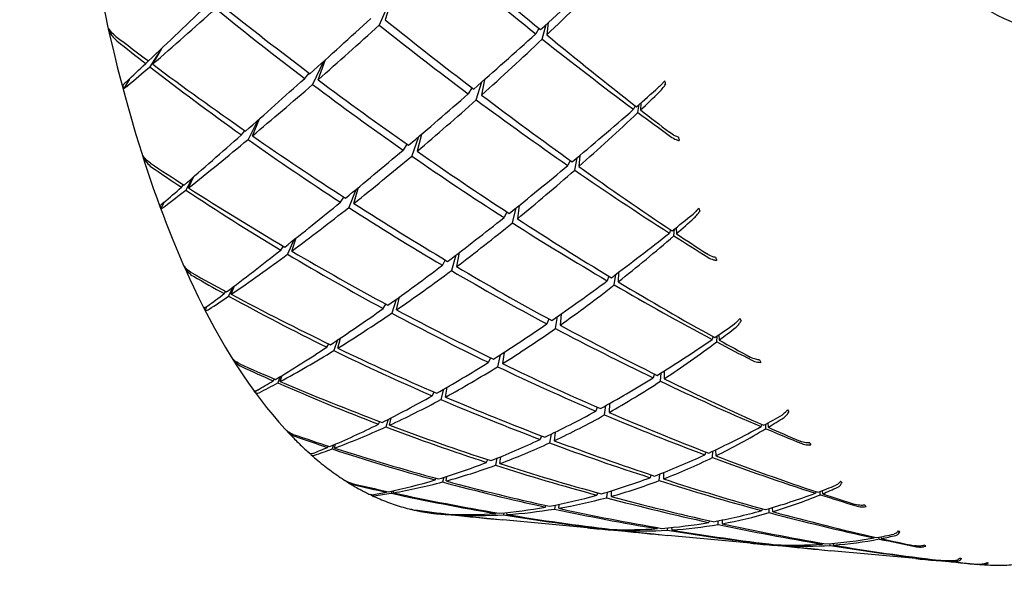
# Model space of a CAD drawing. Header units: inches. Extents: x 36 to 1719, y -84 to 1122.
# Tile 467 of 571: x 647.531 to 648.443, y 805.072 to 805.598. Entities that reach past the tile are written whole.
import ezdxf

# ---------------------------------------------------------------- set-up
doc = ezdxf.new("R2010")
doc.units = ezdxf.units.IN
doc.header["$LTSCALE"] = 48
doc.header["$MEASUREMENT"] = 0
doc.layers.add('Dimension (ANSI)', color=7, linetype='Continuous', lineweight=25)
doc.layers.add('Visible (ANSI)', color=7, linetype='Continuous', lineweight=30)
doc.styles.add('Note Text (ANSI)', font='tahoma.ttf')
doc.dimstyles.new('Architectural (ANSI)', dxfattribs={"dimscale": 48, "dimtxt": 0.125, "dimasz": 0.098425, "dimexe": 0.125, "dimexo": 0.0625, "dimgap": 0.031496, "dimtad": 0, "dimtih": 1, "dimtoh": 1, "dimdec": 4, "dimrnd": 1e-08, "dimzin": 3, "dimdsep": 46, "dimlunit": 4, "dimtxsty": 'Note Text (ANSI)', "dimcen": 0.09, "dimdle": 0.393701, "dimclrd": 256, "dimclre": 256, "dimclrt": 256, "dimadec": 0, "dimazin": 3, "dimtfac": 0.96, "dimtofl": 0, "dimtmove": 0, "dimatfit": 3, "dimfxl": 1, "dimfrac": 2, "dimtolj": 1, "dimtzin": 12, "dimlwd": -1, "dimlwe": -1, "dimarcsym": 0})

# ---------------------------------------------------------------- blocks, each defined once
blk = doc.blocks.new('*D22')
at = {"layer": 'Defpoints', "color": 0, "transparency": 16777216}
for p in [(702.01418, 1001.0529), (609.7408, 760.4914), (738.91768, 760.4914)]:
    blk.add_point(p, dxfattribs=at)
at = {"layer": 'Dimension (ANSI)', "transparency": 16777216}
for p, q in [((699.01418, 1001.0529), (603.7408, 1001.0529)), ((609.7408, 996.32849), (609.7408, 900.57174)), ((609.7408, 765.21581), (609.7408, 889.97256)), ((735.91768, 760.4914), (603.7408, 760.4914))]:
    blk.add_line(p, q, dxfattribs=at)
for points in [[(608.9534, 996.32849), (610.5282, 996.32849), (609.7408, 1001.0529)], [(608.9534, 765.21581), (610.5282, 765.21581), (609.7408, 760.4914)]]:
    blk.add_solid(points, dxfattribs=at)
at = {"layer": 'Dimension (ANSI)', "transparency": 16777216, "insert": (589.78244, 899.05992), "char_height": 6, "attachment_point": 1, "style": 'Note Text (ANSI)'}
blk.add_mtext('\\A1;20\'-0 9/16"', dxfattribs=at)

msp = doc.modelspace()

# ---------------------------------------------------------------- linework, layer by layer
at = {"layer": 'Visible (ANSI)'}
for p, q in [((647.87357, 805.6148), (647.86412, 805.59301)), ((647.87557, 805.61663), (647.86953, 805.59795)), ((648.01523, 805.58001), (648.01872, 805.59347)), ((648.02079, 805.59534), (648.01932, 805.58389)), ((647.61497, 805.58765), (647.6144, 805.58642)), ((648.01208, 805.58986), (648.00916, 805.58484)), ((647.66228, 805.57118), (647.65144, 805.55436)), ((647.65413, 805.55671), (647.66249, 805.57137)), ((647.64764, 805.55732), (647.6501, 805.55972)), ((647.81241, 805.55919), (647.80234, 805.53794)), ((647.80736, 805.54233), (647.81437, 805.56096)), ((647.79499, 805.54349), (647.79911, 805.54851)), ((647.6325, 805.54298), (647.62724, 805.53419)), ((647.95405, 805.5237), (647.95915, 805.5403)), ((647.96171, 805.54256), (647.95895, 805.52811)), ((647.95005, 805.53487), (647.94658, 805.52927)), ((648.10123, 805.51824), (648.09981, 805.51489)), ((648.1038, 805.51192), (648.10489, 805.51933)), ((648.10641, 805.52066), (648.1063, 805.51428)), ((647.75157, 805.50469), (647.74248, 805.4869)), ((647.74654, 805.49028), (647.75326, 805.50619)), ((647.73637, 805.49124), (647.73961, 805.4951)), ((647.90314, 805.49165), (647.89927, 805.47595)), ((647.88972, 805.48264), (647.88616, 805.47718)), ((647.90035, 805.48927), (647.89416, 805.47163)), ((648.04986, 805.47205), (648.04906, 805.4619)), ((647.64654, 805.46997), (647.64615, 805.46896)), ((648.04111, 805.46758), (648.0389, 805.46285)), ((648.04521, 805.4585), (648.04746, 805.47003)), ((647.68082, 805.44264), (647.68278, 805.44494)), ((647.69102, 805.45149), (647.68477, 805.44002)), ((647.68731, 805.44204), (647.69216, 805.45248)), ((647.84226, 805.44041), (647.8358, 805.42389)), ((647.84055, 805.42766), (647.84498, 805.44266)), ((647.66453, 805.42858), (647.66187, 805.42321)), ((647.82817, 805.42882), (647.83139, 805.43354)), ((647.99379, 805.42583), (647.99213, 805.41343)), ((647.98239, 805.41978), (647.97976, 805.4146)), ((647.9875, 805.40965), (647.99083, 805.42345)), ((648.13402, 805.40326), (648.13299, 805.40022)), ((648.13713, 805.39758), (648.13775, 805.404)), ((648.13937, 805.4053), (648.13948, 805.39961)), ((647.78489, 805.39389), (647.77918, 805.38059)), ((647.78302, 805.38343), (647.78721, 805.39574)), ((647.77285, 805.38438), (647.77536, 805.38793)), ((647.93815, 805.3821), (647.93575, 805.36909)), ((647.92533, 805.37527), (647.92264, 805.37032)), ((647.93493, 805.37964), (647.93092, 805.36546)), ((647.68469, 805.36791), (647.68445, 805.36718)), ((648.0819, 805.35218), (648.08327, 805.36187)), ((648.08585, 805.3638), (648.08554, 805.35504)), ((648.07698, 805.3602), (648.07538, 805.35599)), ((647.72045, 805.34405), (647.72195, 805.34611)), ((647.72834, 805.35), (647.72453, 805.3418)), ((647.72694, 805.34345), (647.72989, 805.35118)), ((647.8798, 805.33879), (647.87567, 805.32599)), ((647.88017, 805.32907), (647.88292, 805.34103)), ((647.70412, 805.33193), (647.70279, 805.3287)), ((647.8678, 805.33023), (647.8702, 805.33441)), ((648.02129, 805.32053), (648.01938, 805.31601)), ((648.02738, 805.31176), (648.02943, 805.32295)), ((648.03263, 805.32518), (648.03176, 805.31485)), ((647.82553, 805.30116), (647.82197, 805.29129)), ((647.82561, 805.29353), (647.82818, 805.30293)), ((648.17331, 805.30423), (648.17261, 805.30163)), ((648.17689, 805.29936), (648.17715, 805.30474)), ((648.17884, 805.30591), (648.17911, 805.30102)), ((647.81545, 805.29448), (647.8173, 805.29753)), ((647.97971, 805.28962), (647.97835, 805.2792)), ((647.72876, 805.28323), (647.72865, 805.28281)), ((647.96716, 805.28463), (647.96524, 805.28043)), ((647.97625, 805.2874), (647.97376, 805.27633)), ((648.12469, 805.26289), (648.12541, 805.27071)), ((648.12809, 805.27239), (648.12814, 805.26514)), ((647.76583, 805.26323), (647.76692, 805.26494)), ((647.77233, 805.26716), (647.77003, 805.26138)), ((647.77233, 805.26262), (647.77408, 805.26823)), ((648.11907, 805.26962), (648.11798, 805.2661)), ((647.74987, 805.25394), (647.74929, 805.25226)), ((647.91318, 805.24941), (647.91487, 805.25284)), ((647.92379, 805.25545), (647.92128, 805.24593)), ((647.92556, 805.24825), (647.92714, 805.2574)), ((648.06605, 805.23885), (648.06477, 805.23518)), ((648.07298, 805.23169), (648.07412, 805.24034)), ((648.07746, 805.24221), (648.07714, 805.23402)), ((647.86343, 805.22308), (647.86469, 805.22548)), ((647.87221, 805.22747), (647.87012, 805.22054)), ((647.8736, 805.22213), (647.87505, 805.22891)), ((647.778, 805.21737), (647.77799, 805.2173)), ((648.21843, 805.22288), (648.218, 805.22081)), ((648.22239, 805.21894), (648.22241, 805.22322)), ((648.22414, 805.22417), (648.22449, 805.2202)), ((648.01448, 805.21229), (648.01322, 805.20903)), ((648.02335, 805.21385), (648.02196, 805.20576)), ((648.02697, 805.21562), (648.02633, 805.2078)), ((647.81621, 805.20156), (647.81691, 805.20282)), ((647.82178, 805.20391), (647.82051, 805.20014)), ((647.8227, 805.20095), (647.82365, 805.20471)), ((648.17285, 805.19214), (648.17311, 805.19802)), ((648.17586, 805.19933), (648.17612, 805.19374)), ((647.80071, 805.19562), (647.80059, 805.1952)), ((647.96356, 805.18774), (647.96462, 805.19025)), ((647.9732, 805.19155), (647.97184, 805.18507)), ((647.97593, 805.18658), (647.97671, 805.19298)), ((648.16663, 805.19739), (648.16596, 805.1947)), ((647.91598, 805.1714), (647.91672, 805.17301)), ((647.92387, 805.17381), (647.92281, 805.16955)), ((647.92615, 805.17045), (647.92684, 805.17475)), ((648.11591, 805.17616), (648.11514, 805.17351)), ((648.12354, 805.17083), (648.12405, 805.1769)), ((648.12749, 805.17825), (648.12752, 805.17235)), ((647.8772, 805.15949), (647.87761, 805.16153)), ((648.07906, 805.16125), (648.07888, 805.15612)), ((648.2745, 805.16144), (648.27487, 805.15853)), ((647.87071, 805.1601), (647.87107, 805.16083)), ((647.87565, 805.16111), (647.87509, 805.15913)), ((648.06648, 805.15951), (648.06577, 805.15735)), ((648.07532, 805.16011), (648.07469, 805.15496)), ((648.2686, 805.16061), (648.26838, 805.15914)), ((648.27286, 805.1577), (648.27274, 805.16077)), ((648.01806, 805.14627), (648.01858, 805.14772)), ((648.02705, 805.148), (648.02649, 805.14444)), ((648.03043, 805.14511), (648.0307, 805.14874)), ((648.21885, 805.14478), (648.21851, 805.14302)), ((648.22553, 805.14114), (648.22553, 805.14499)), ((648.22835, 805.14581), (648.22867, 805.14206)), ((647.97029, 805.13516), (647.91839, 805.14003)), ((647.9284, 805.13955), (647.92846, 805.13968)), ((647.93292, 805.13939), (647.93284, 805.13904)), ((647.93489, 805.13894), (647.93495, 805.13933)), ((647.9722, 805.14033), (647.97248, 805.14104)), ((648.05724, 805.12701), (647.97847, 805.1344)), ((647.97949, 805.14094), (647.97914, 805.13918)), ((647.98236, 805.13938), (647.98257, 805.14124)), ((648.18185, 805.13432), (648.18202, 805.13089)), ((648.11872, 805.12124), (648.06888, 805.12591)), ((648.07575, 805.12572), (648.07584, 805.12601)), ((648.08436, 805.12543), (648.08429, 805.12476)), ((648.08812, 805.12456), (648.08814, 805.12535)), ((648.12225, 805.12722), (648.12199, 805.12627)), ((648.1312, 805.12699), (648.13104, 805.12479)), ((648.13507, 805.12735), (648.1351, 805.12504)), ((648.17, 805.13356), (648.16964, 805.13205)), ((648.17819, 805.13021), (648.17831, 805.13363)), ((648.20816, 805.11284), (648.13158, 805.12003)), ((648.32296, 805.1185), (648.32288, 805.11767)), ((648.32744, 805.11668), (648.32729, 805.11845)), ((648.32908, 805.11878), (648.32937, 805.11706)), ((648.27086, 805.10696), (648.22102, 805.11164)), ((648.22739, 805.11179), (648.22734, 805.1115)), ((648.23599, 805.11052), (648.23599, 805.11118)), ((648.23964, 805.1111), (648.23971, 805.11034)), ((648.27484, 805.1127), (648.27473, 805.11194)), ((648.28186, 805.11077), (648.28178, 805.11246)), ((648.28467, 805.1127), (648.28489, 805.11099)), ((648.36127, 805.09848), (648.2825, 805.10587)), ((648.42134, 805.09284), (648.36945, 805.09771)), ((648.38058, 805.09727), (648.38057, 805.09712)), ((648.3852, 805.0966), (648.38515, 805.09693)), ((648.38699, 805.09687), (648.38706, 805.09651))]:
    msp.add_line(p, q, dxfattribs=at)
for centre, major_axis, ratio, start_param, end_param in [((648.54739, 806.33651), (-0.07006, -0.74672), 0.364593, 3.141593, 6.283185), ((648.12094, 806.37652), (-1.24604, 1.26762), 0.367863, 1.78699, 1.848018), ((648.45234, 806.34542), (-1.32256, 1.16255), 0.492862, 1.606975, 1.667077), ((648.45234, 806.34542), (-1.05472, -1.14907), 0.144344, 0.991201, 1.05223), ((648.12094, 806.37652), (0.85982, 1.15274), 0.311868, 4.207107, 4.269702), ((648.45234, 806.34542), (-1.1892, -1.14388), 0.008413, 0.822352, 0.884947), ((648.12094, 806.37652), (1.03537, 1.14926), 0.162513, 4.074192, 4.135221), ((648.45234, 806.34542), (-1.39525, 1.01053), 0.601211, 1.47378, 1.534808), ((648.12094, 806.37652), (-1.31399, 1.17732), 0.478855, 1.689533, 1.749635), ((648.45234, 806.34542), (-1.12561, -1.14756), 0.074911, 0.87837, 0.938472), ((648.12094, 806.37652), (0.95337, 1.1501), 0.23583, 4.113326, 4.173121), ((648.45234, 806.34542), (-1.35725, 1.09544), 0.547529, 1.579299, 1.639094), ((648.12094, 806.37652), (-1.28044, 1.22776), 0.423564, 1.773648, 1.83375), ((647.92399, 805.91005), (0.00583, 0.74804), 0.456072, 2.017172, 2.02177), ((648.12094, 806.37652), (-1.3482, 1.11401), 0.533681, 1.639269, 1.660902), ((648.45234, 806.34542), (-1.05472, -1.14907), 0.144344, 0.926678, 0.98678), ((648.12094, 806.37652), (-1.24604, 1.26762), 0.367863, 1.852439, 1.915034), ((648.45234, 806.34542), (-1.43924, 0.90106), 0.652797, 1.394631, 1.414782), ((648.12094, 806.37652), (0.85982, 1.15274), 0.311868, 4.141657, 4.202685), ((648.45234, 806.34542), (-1.32256, 1.16255), 0.492862, 1.671498, 1.732526), ((648.45234, 806.34542), (-1.1892, -1.14388), 0.008413, 0.799346, 0.819497), ((648.12094, 806.37652), (1.03537, 1.14926), 0.162513, 4.049704, 4.071337), ((648.45234, 806.34542), (-1.43924, 0.90106), 0.652797, 1.417637, 1.480232), ((648.12094, 806.37652), (-1.3482, 1.11401), 0.533681, 1.663757, 1.724785), ((648.45234, 806.34542), (-1.36176, 0.98628), 0.601211, 1.537069, 1.537288), ((647.88021, 806.08986), (-0.0231, -0.86702), 0.360503, 5.413029, 5.417626), ((648.45234, 806.34542), (-1.12561, -1.14756), 0.074911, 0.811994, 0.873022), ((648.12094, 806.37652), (0.95337, 1.1501), 0.23583, 4.047876, 4.107978), ((648.45234, 806.34542), (-1.39525, 1.01053), 0.601211, 1.540156, 1.600258), ((648.12094, 806.37652), (-1.31399, 1.17732), 0.478855, 1.754983, 1.814778), ((648.45234, 806.34542), (-0.97522, -1.14982), 0.216882, 0.965498, 0.987131), ((648.31646, 805.87347), (0.0867, -0.75588), 0.322836, 5.13015, 5.134746), ((648.45234, 806.34542), (-1.05472, -1.14907), 0.144344, 0.861535, 0.92133), ((648.12094, 806.37652), (-1.28044, 1.22776), 0.423564, 1.839098, 1.900126), ((648.12094, 806.37652), (0.75042, 1.16), 0.389195, 4.154062, 4.174213), ((648.12094, 806.37652), (0.85982, 1.15274), 0.311868, 4.076207, 4.136309), ((648.45234, 806.34542), (-1.35725, 1.09544), 0.547529, 1.644442, 1.704544), ((648.45234, 806.34542), (-0.97522, -1.14982), 0.216882, 0.901615, 0.962643), ((648.12094, 806.37652), (0.75042, 1.16), 0.389195, 4.088612, 4.151207), ((648.45234, 806.34542), (-1.32256, 1.16255), 0.492862, 1.735381, 1.757014), ((648.12094, 806.37652), (-1.24604, 1.26762), 0.367863, 1.917889, 1.93804), ((648.45234, 806.34542), (-1.12561, -1.14756), 0.074911, 0.744977, 0.807572), ((648.12094, 806.37652), (-1.3482, 1.11401), 0.533681, 1.729207, 1.789308), ((648.12094, 806.37652), (0.95337, 1.1501), 0.23583, 3.982426, 4.043454), ((648.45234, 806.34542), (-1.43924, 0.90106), 0.652797, 1.484653, 1.545681), ((648.27248, 806.05283), (0.02972, -0.87163), 0.22443, 5.408291, 5.412889), ((647.94437, 805.86868), (0.02238, 0.7142), 0.487281, 2.175379, 2.179976), ((648.45234, 806.34542), (-1.05472, -1.14907), 0.144344, 0.795778, 0.85588), ((648.12094, 806.37652), (0.85982, 1.15274), 0.311868, 4.010757, 4.070553), ((648.45234, 806.34542), (-1.39525, 1.01053), 0.601211, 1.605913, 1.665708), ((648.12094, 806.37652), (-1.31399, 1.17732), 0.478855, 1.820432, 1.880534), ((648.12094, 806.37652), (-1.38512, 1.03415), 0.587686, 1.669028, 1.690661), ((648.45234, 806.34542), (-0.97522, -1.14982), 0.216882, 0.837091, 0.897193), ((648.45234, 806.34542), (-1.49146, 0.75645), 0.699993, 1.382592, 1.402743), ((648.12094, 806.37652), (0.75042, 1.16), 0.389195, 4.023162, 4.08419), ((648.45234, 806.34542), (-1.35725, 1.09544), 0.547529, 1.708966, 1.769994), ((648.12094, 806.37652), (-1.28044, 1.22776), 0.423564, 1.904548, 1.967142), ((648.45234, 806.34542), (-1.12561, -1.14756), 0.074911, 0.721971, 0.742122), ((648.12094, 806.37652), (0.95337, 1.1501), 0.23583, 3.957938, 3.979571), ((648.45234, 806.34542), (-1.49146, 0.75645), 0.699993, 1.405598, 1.468193), ((648.12094, 806.37652), (-1.38512, 1.03415), 0.587686, 1.693516, 1.754544), ((647.89048, 806.02593), (0.01233, 0.83743), 0.38007, 2.375188, 2.379785), ((648.45234, 806.34542), (-1.05472, -1.14907), 0.144344, 0.729402, 0.79043), ((648.12094, 806.37652), (-1.3482, 1.11401), 0.533681, 1.794656, 1.854452), ((648.12094, 806.37652), (0.85982, 1.15274), 0.311868, 3.945307, 4.005409), ((648.45234, 806.34542), (-1.43924, 0.90106), 0.652797, 1.551029, 1.611131), ((648.45234, 806.34542), (-0.88492, -1.15175), 0.292308, 0.866074, 0.887707), ((648.33639, 805.83127), (0.09052, -0.72209), 0.364477, 5.26631, 5.27091), ((648.45234, 806.34542), (-0.97522, -1.14982), 0.216882, 0.771948, 0.831743), ((648.12094, 806.37652), (0.75042, 1.16), 0.389195, 3.957712, 4.017814), ((648.45234, 806.34542), (-1.39525, 1.01053), 0.601211, 1.671056, 1.731158), ((648.12094, 806.37652), (-1.31399, 1.17732), 0.478855, 1.885882, 1.94691), ((648.12094, 806.37652), (0.61804, 1.17518), 0.464149, 4.011783, 4.031934), ((648.45234, 806.34542), (-0.88492, -1.15175), 0.292308, 0.802191, 0.863219), ((648.12094, 806.37652), (-1.28044, 1.22776), 0.423564, 1.969997, 1.990148), ((648.12094, 806.37652), (0.61804, 1.17518), 0.464149, 3.946333, 4.008928), ((648.45234, 806.34542), (-1.35725, 1.09544), 0.547529, 1.772849, 1.794482), ((648.45234, 806.34542), (-1.05472, -1.14907), 0.144344, 0.662386, 0.72498), ((648.12094, 806.37652), (0.85982, 1.15274), 0.311868, 3.879858, 3.940886), ((648.45234, 806.34542), (-1.49146, 0.75645), 0.699993, 1.472615, 1.533643), ((648.12094, 806.37652), (-1.38512, 1.03415), 0.587686, 1.758966, 1.819068), ((648.28292, 805.98972), (0.0531, -0.84396), 0.24556, 5.508339, 5.512934), ((647.96728, 805.83618), (0.05042, 0.68458), 0.513472, 2.358057, 2.362652), ((648.12094, 806.37652), (-1.42732, 0.93177), 0.639964, 1.684493, 1.706126), ((648.45234, 806.34542), (-0.97522, -1.14982), 0.216882, 0.706192, 0.766293), ((648.12094, 806.37652), (0.75042, 1.16), 0.389195, 3.892262, 3.952058), ((648.45234, 806.34542), (-1.43924, 0.90106), 0.652797, 1.616786, 1.676581), ((648.12094, 806.37652), (-1.3482, 1.11401), 0.533681, 1.860106, 1.920208), ((648.45234, 806.34542), (-1.55042, 0.56301), 0.738519, 1.33922, 1.359371), ((648.45234, 806.34542), (-0.88492, -1.15175), 0.292308, 0.737667, 0.797769), ((648.12094, 806.37652), (-1.31399, 1.17732), 0.478855, 1.951332, 2.013927), ((648.45234, 806.34542), (-1.05472, -1.14907), 0.144344, 0.63938, 0.659531), ((648.12094, 806.37652), (0.61804, 1.17518), 0.464149, 3.880883, 3.941911), ((648.45234, 806.34542), (-1.39525, 1.01053), 0.601211, 1.735579, 1.796608), ((648.12094, 806.37652), (0.85982, 1.15274), 0.311868, 3.855369, 3.877003), ((648.45234, 806.34542), (-1.55042, 0.56301), 0.738519, 1.362226, 1.424821), ((648.12094, 806.37652), (-1.42732, 0.93177), 0.639964, 1.708981, 1.770009), ((647.90431, 805.96845), (0.00674, 0.80431), 0.404163, 2.489271, 2.493867), ((648.45234, 806.34542), (-0.97522, -1.14982), 0.216882, 0.639815, 0.700844), ((648.12094, 806.37652), (0.75042, 1.16), 0.389195, 3.826812, 3.886914), ((648.45234, 806.34542), (-1.49146, 0.75645), 0.699993, 1.538991, 1.599093), ((648.12094, 806.37652), (-1.38512, 1.03415), 0.587686, 1.824416, 1.884211), ((648.35926, 805.79877), (0.0849, -0.6939), 0.409978, 5.420204, 5.424802), ((648.45234, 806.34542), (-0.88492, -1.15175), 0.292308, 0.672524, 0.732319), ((648.12094, 806.37652), (0.61804, 1.17518), 0.464149, 3.815433, 3.875535), ((648.45234, 806.34542), (-1.43924, 0.90106), 0.652797, 1.681929, 1.742031), ((648.12094, 806.37652), (-1.3482, 1.11401), 0.533681, 1.925556, 1.986584), ((648.45234, 806.34542), (-0.7801, -1.15753), 0.369537, 0.752259, 0.773892), ((648.12094, 806.37652), (0.4526, 1.20008), 0.528859, 3.835756, 3.855907), ((648.45234, 806.34542), (-0.7801, -1.15753), 0.369537, 0.688376, 0.749404), ((648.12094, 806.37652), (0.4526, 1.20008), 0.528859, 3.770306, 3.832901), ((648.45234, 806.34542), (-1.39525, 1.01053), 0.601211, 1.799463, 1.821096), ((648.12094, 806.37652), (-1.31399, 1.17732), 0.478855, 2.016782, 2.036933), ((648.45234, 806.34542), (-0.97522, -1.14982), 0.216882, 0.572799, 0.635394), ((648.12094, 806.37652), (0.75042, 1.16), 0.389195, 3.761363, 3.822391), ((648.45234, 806.34542), (-1.55042, 0.56301), 0.738519, 1.429242, 1.490271), ((648.12094, 806.37652), (-1.42732, 0.93177), 0.639964, 1.774431, 1.834533), ((647.99175, 805.81203), (0.08808, 0.66038), 0.527287, 2.562724, 2.567322), ((648.45234, 806.34542), (-0.88492, -1.15175), 0.292308, 0.606768, 0.66687), ((648.29654, 805.93138), (0.07273, -0.81095), 0.2726, 5.614851, 5.619448), ((648.12094, 806.37652), (-1.47735, 0.79734), 0.68859, 1.679088, 1.700721), ((648.45234, 806.34542), (-1.6045, 0.31409), 0.761821, 1.261728, 1.281879), ((648.12094, 806.37652), (0.61804, 1.17518), 0.464149, 3.749983, 3.809779), ((648.45234, 806.34542), (-1.49146, 0.75645), 0.699993, 1.604747, 1.664543), ((648.12094, 806.37652), (-1.38512, 1.03415), 0.587686, 1.889865, 1.949967), ((648.45234, 806.34542), (-0.97522, -1.14982), 0.216882, 0.549793, 0.569944), ((648.12094, 806.37652), (-1.47735, 0.79734), 0.68859, 1.703577, 1.764605), ((648.45234, 806.34542), (-0.7801, -1.15753), 0.369537, 0.623852, 0.683954), ((648.12094, 806.37652), (0.4526, 1.20008), 0.528859, 3.704856, 3.765885), ((648.45234, 806.34542), (-1.43924, 0.90106), 0.652797, 1.746453, 1.807481), ((648.12094, 806.37652), (-1.3482, 1.11401), 0.533681, 1.991006, 2.053601), ((647.92109, 805.91728), (0.00768, 0.7684), 0.432212, 2.616597, 2.621195), ((648.12094, 806.37652), (0.75042, 1.16), 0.389195, 3.736874, 3.758507), ((648.45234, 806.34542), (-1.6045, 0.31409), 0.761821, 1.284734, 1.347329), ((648.45234, 806.34542), (-0.88492, -1.15175), 0.292308, 0.540392, 0.60142), ((648.12094, 806.37652), (0.61804, 1.17518), 0.464149, 3.684533, 3.744635), ((648.45234, 806.34542), (-1.55042, 0.56301), 0.738519, 1.495619, 1.555721), ((648.12094, 806.37652), (-1.42732, 0.93177), 0.639964, 1.839881, 1.899676), ((648.45234, 806.34542), (-0.7801, -1.15753), 0.369537, 0.558709, 0.618504), ((648.3841, 805.77522), (0.06824, -0.67252), 0.454744, 5.594301, 5.598899), ((648.12094, 806.37652), (0.4526, 1.20008), 0.528859, 3.639407, 3.699508), ((648.45234, 806.34542), (-1.49146, 0.75645), 0.699993, 1.669891, 1.729992), ((648.12094, 806.37652), (-1.38512, 1.03415), 0.587686, 1.955315, 2.016343), ((648.45234, 806.34542), (-0.65444, -1.1704), 0.445635, 0.616942, 0.638575), ((648.12094, 806.37652), (0.2479, 1.22996), 0.569827, 3.621315, 3.641466), ((648.01843, 805.79854), (-0.13095, -0.64581), 0.521822, 5.923303, 5.92626), ((648.45234, 806.34542), (-0.88492, -1.15175), 0.292308, 0.473375, 0.53597), ((648.12094, 806.37652), (0.61804, 1.17518), 0.464149, 3.619084, 3.680112), ((648.45234, 806.34542), (-1.6045, 0.31409), 0.761821, 1.351751, 1.412779), ((648.12094, 806.37652), (-1.47735, 0.79734), 0.68859, 1.769026, 1.829128), ((648.45234, 806.34542), (-0.65444, -1.1704), 0.445635, 0.553059, 0.614087), ((648.12094, 806.37652), (0.2479, 1.22996), 0.569827, 3.555865, 3.61846), ((648.45234, 806.34542), (-1.43924, 0.90106), 0.652797, 1.810336, 1.831969), ((648.12094, 806.37652), (-1.3482, 1.11401), 0.533681, 2.056456, 2.076607), ((648.12094, 806.37652), (-1.53518, 0.61757), 0.729866, 1.644389, 1.666022), ((648.45234, 806.34542), (-1.63348, 0.03314), 0.763621, 1.166169, 1.18632), ((648.45234, 806.34542), (-0.7801, -1.15753), 0.369537, 0.492953, 0.553055), ((648.12094, 806.37652), (-1.42732, 0.93177), 0.639964, 1.905331, 1.965433), ((648.45234, 806.34542), (-0.88492, -1.15175), 0.292308, 0.450369, 0.47052), ((648.12094, 806.37652), (0.61804, 1.17518), 0.464149, 3.594595, 3.616228), ((648.45234, 806.34542), (-1.63348, 0.03314), 0.763621, 1.189175, 1.25177), ((648.12094, 806.37652), (-1.53518, 0.61757), 0.729866, 1.668877, 1.729905), ((648.12094, 806.37652), (0.4526, 1.20008), 0.528859, 3.573957, 3.633752), ((648.45234, 806.34542), (-1.55042, 0.56301), 0.738519, 1.561375, 1.62117), ((648.31342, 805.88033), (0.0872, -0.77611), 0.305985, 5.730658, 5.735256), ((647.94087, 805.87427), (0.01733, 0.73297), 0.46236, 2.764324, 2.766503), ((648.45234, 806.34542), (-0.65444, -1.1704), 0.445635, 0.488536, 0.548637), ((648.12094, 806.37652), (0.2479, 1.22996), 0.569827, 3.490415, 3.551444), ((648.45234, 806.34542), (-1.49146, 0.75645), 0.699993, 1.734414, 1.795442), ((648.12094, 806.37652), (-1.38512, 1.03415), 0.587686, 2.020765, 2.08336), ((648.45234, 806.34542), (-0.7801, -1.15753), 0.369537, 0.426577, 0.487605), ((648.12094, 806.37652), (0.4526, 1.20008), 0.528859, 3.508507, 3.568609), ((648.45234, 806.34542), (-1.6045, 0.31409), 0.761821, 1.418127, 1.478229), ((648.12094, 806.37652), (-1.47735, 0.79734), 0.68859, 1.834476, 1.894272), ((648.45234, 806.34542), (-0.7801, -1.15753), 0.369537, 0.35956, 0.422155), ((648.12094, 806.37652), (-1.53518, 0.61757), 0.729866, 1.734327, 1.794428), ((648.45234, 806.34542), (-0.65444, -1.1704), 0.445635, 0.423392, 0.483188), ((648.12094, 806.37652), (0.2479, 1.22996), 0.569827, 3.424965, 3.485067), ((648.45234, 806.34542), (-1.55042, 0.56301), 0.738519, 1.626518, 1.68662), ((648.12094, 806.37652), (-1.42732, 0.93177), 0.639964, 1.970781, 2.031809), ((648.41059, 805.76114), (0.03963, -0.66033), 0.492037, 5.789776, 5.794374), ((648.12094, 806.37652), (-1.59232, 0.38214), 0.757737, 1.575011, 1.596644), ((648.45234, 806.34542), (-1.63059, -0.22845), 0.743335, 1.084198, 1.104349), ((648.12094, 806.37652), (0.4526, 1.20008), 0.528859, 3.443057, 3.504085), ((648.45234, 806.34542), (-1.63348, 0.03314), 0.763621, 1.256192, 1.31722), ((648.45234, 806.34542), (-0.49841, -1.19291), 0.514016, 0.450401, 0.472034), ((648.12094, 806.37652), (0.02021, 1.25236), 0.573057, 3.385818, 3.405969), ((648.45234, 806.34542), (-0.7801, -1.15753), 0.369537, 0.336554, 0.356705), ((648.12094, 806.37652), (0.4526, 1.20008), 0.528859, 3.418569, 3.440202), ((648.45234, 806.34542), (-1.63059, -0.22845), 0.743335, 1.107204, 1.169799), ((648.12094, 806.37652), (-1.59232, 0.38214), 0.757737, 1.599499, 1.660527), ((648.45234, 806.34542), (-0.65444, -1.1704), 0.445635, 0.357636, 0.417738), ((648.12094, 806.37652), (0.2479, 1.22996), 0.569827, 3.359516, 3.419311), ((648.45234, 806.34542), (-1.6045, 0.31409), 0.761821, 1.483883, 1.543679), ((648.12094, 806.37652), (-1.47735, 0.79734), 0.68859, 1.899926, 1.960028), ((648.45234, 806.34542), (-0.49841, -1.19291), 0.514016, 0.386518, 0.447546), ((648.12094, 806.37652), (0.02021, 1.25236), 0.573057, 3.320368, 3.382963), ((648.45234, 806.34542), (-1.49146, 0.75645), 0.699993, 1.798297, 1.81993), ((648.12094, 806.37652), (-1.38512, 1.03415), 0.587686, 2.086215, 2.106366), ((648.12094, 806.37652), (-1.62932, 0.10493), 0.765373, 1.481258, 1.502892), ((648.45234, 806.34542), (-1.60993, -0.43806), 0.706703, 1.035378, 1.055529), ((648.45234, 806.34542), (-0.65444, -1.1704), 0.445635, 0.29126, 0.352288), ((648.12094, 806.37652), (0.2479, 1.22996), 0.569827, 3.294066, 3.354168), ((648.45234, 806.34542), (-1.63348, 0.03314), 0.763621, 1.322568, 1.38267), ((648.12094, 806.37652), (-1.53518, 0.61757), 0.729866, 1.799776, 1.859572), ((648.45234, 806.34542), (-0.49841, -1.19291), 0.514016, 0.321994, 0.382096), ((648.33324, 805.83796), (0.09505, -0.74219), 0.345534, 5.858535, 5.863132), ((648.45234, 806.34542), (-0.65444, -1.1704), 0.445635, 0.201237, 0.221388), ((648.12094, 806.37652), (0.2479, 1.22996), 0.569827, 3.204128, 3.225761), ((648.45234, 806.34542), (-0.65444, -1.1704), 0.445635, 0.224243, 0.286838), ((648.45234, 806.34542), (-1.60993, -0.43806), 0.706703, 1.058384, 1.084939), ((648.12094, 806.37652), (0.2479, 1.22996), 0.569827, 3.228616, 3.289644), ((648.12094, 806.37652), (-1.62932, 0.10493), 0.765373, 1.505747, 1.532596), ((648.45234, 806.34542), (-1.63059, -0.22845), 0.743335, 1.17422, 1.235249), ((648.12094, 806.37652), (-1.59232, 0.38214), 0.757737, 1.664949, 1.725051), ((648.12094, 806.37652), (0.02021, 1.25236), 0.573057, 3.254918, 3.315946), ((648.45234, 806.34542), (-1.55042, 0.56301), 0.738519, 1.691042, 1.75207), ((648.12094, 806.37652), (-1.42732, 0.93177), 0.639964, 2.03623, 2.098825), ((648.45234, 806.34542), (-0.49841, -1.19291), 0.514016, 0.158897, 0.185747), ((648.12094, 806.37652), (0.02021, 1.25236), 0.573057, 3.088862, 3.11867), ((648.45234, 806.34542), (-0.49841, -1.19291), 0.514016, 0.191094, 0.251196), ((648.45234, 806.34542), (-1.63059, -0.22845), 0.743335, 1.240596, 1.266085), ((648.12094, 806.37652), (0.02021, 1.25236), 0.573057, 3.124018, 3.183814), ((648.45234, 806.34542), (-0.49841, -1.19291), 0.514016, 0.256851, 0.316646), ((648.45234, 806.34542), (-1.63348, 0.03314), 0.763621, 1.388324, 1.44812), ((648.12094, 806.37652), (0.02021, 1.25236), 0.573057, 3.189468, 3.24957), ((648.12094, 806.37652), (-1.53518, 0.61757), 0.729866, 1.865226, 1.925328), ((648.45234, 806.34542), (-1.6045, 0.31409), 0.761821, 1.549027, 1.609128), ((648.12094, 806.37652), (-1.47735, 0.79734), 0.68859, 1.965376, 2.026404), ((648.12094, 806.37652), (-1.59232, 0.38214), 0.757737, 1.730399, 1.757249), ((648.45234, 806.34542), (-0.30341, -1.22253), 0.562536, 0.181372, 0.2424), ((648.12094, 806.37652), (-0.19179, 1.26237), 0.537203, 3.100752, 3.163347), ((648.45234, 806.34542), (-0.30341, -1.22253), 0.562536, 0.245255, 0.266888), ((648.45234, 806.34542), (-1.55042, 0.56301), 0.738519, 1.754925, 1.776558), ((648.12094, 806.37652), (-0.19179, 1.26237), 0.537203, 3.166202, 3.186353), ((648.12094, 806.37652), (-1.42732, 0.93177), 0.639964, 2.10168, 2.121831), ((648.43842, 805.75762), (0.00088, -0.65916), 0.513877, 6.001614, 6.006211), ((648.45234, 806.34542), (-0.30341, -1.22253), 0.562536, 0.084651, 0.111501), ((648.12094, 806.37652), (-0.19179, 1.26237), 0.537203, 2.999336, 3.029954), ((648.45234, 806.34542), (-0.30341, -1.22253), 0.562536, 0.116849, 0.17695), ((648.45234, 806.34542), (-1.63348, 0.03314), 0.763621, 1.453468, 1.47859), ((648.12094, 806.37652), (-0.19179, 1.26237), 0.537203, 3.035302, 3.09633), ((648.12094, 806.37652), (-1.53518, 0.61757), 0.729866, 1.930676, 1.957526), ((648.45234, 806.34542), (-1.6045, 0.31409), 0.761821, 1.61355, 1.674578), ((648.12094, 806.37652), (-1.47735, 0.79734), 0.68859, 2.030826, 2.093421), ((648.35559, 805.80338), (0.0946, -0.71023), 0.390376, 6.001182, 6.00578), ((648.45234, 806.34542), (-0.07827, -1.24795), 0.57621, 6.265366, 6.292216), ((648.12094, 806.37652), (-0.36513, 1.26849), 0.475174, 2.951378, 2.981305), ((648.46695, 805.76386), (-0.0416, -0.66785), 0.516023, 6.215351, 6.219948), ((648.45234, 806.34542), (-0.07827, -1.24795), 0.57621, 0.011885, 0.033518), ((648.45234, 806.34542), (-1.6045, 0.31409), 0.761821, 1.677433, 1.699066), ((648.12094, 806.37652), (-0.36513, 1.26849), 0.475174, 2.98416, 3.004311), ((648.12094, 806.37652), (-1.47735, 0.79734), 0.68859, 2.096276, 2.116427), ((648.38011, 805.7785), (0.08382, -0.68435), 0.437362, 6.162864, 6.167461)]:
    msp.add_ellipse(centre, major_axis=major_axis, ratio=ratio, start_param=start_param, end_param=end_param, dxfattribs=at)
for points, knots in [([(647.98826, 807.57055), (647.93717, 807.52959), (647.88754, 807.46819), (647.795, 807.31072), (647.75216, 807.21458), (647.67761, 806.9977), (647.64589, 806.87711), (647.59657, 806.6235), (647.57897, 806.49055), (647.55959, 806.22559), (647.5578, 806.09361), (647.57027, 805.84381), (647.58451, 805.72604), (647.62775, 805.51636), (647.65674, 805.42456), (647.7172, 805.29684), (647.74573, 805.25245), (647.77694, 805.21843)], [2.787961, 2.787961, 2.787961, 2.787961, 3.110317, 3.110317, 3.433142, 3.433142, 3.754618, 3.754618, 4.075547, 4.075547, 4.396367, 4.396367, 4.717424, 4.717424, 5.039259, 5.039259, 5.271858, 5.271858, 5.271858, 5.271858]), ([(647.62005, 805.58248), (647.61855, 805.58363), (647.61689, 805.58523), (647.61501, 805.58756), (647.61433, 805.58854), (647.61375, 805.58952)], [0, 0, 0, 0, 0.01468772, 0.01468772, 0.02281833, 0.02281833, 0.02281833, 0.02281833]), ([(647.6144, 805.58642), (647.61507, 805.58517), (647.61586, 805.58391), (647.61784, 805.58128), (647.61948, 805.57957), (647.621, 805.57835)], [0.16538083, 0.16538083, 0.16538083, 0.16538083, 0.17536928, 0.17536928, 0.19052615, 0.19052615, 0.19052615, 0.19052615]), ([(647.63016, 805.54077), (647.62917, 805.53983), (647.62817, 805.5389), (647.62708, 805.53788), (647.62669, 805.53752), (647.62639, 805.53725)], [0, 0, 0, 0, 0.01515687, 0.01515687, 0.02514531, 0.02514531, 0.02514531, 0.02514531]), ([(647.62724, 805.53419), (647.62756, 805.53427), (647.62796, 805.53445), (647.62911, 805.53513), (647.63018, 805.53593), (647.63119, 805.53681)], [0.15981607, 0.15981607, 0.15981607, 0.15981607, 0.16794668, 0.16794668, 0.1826344, 0.1826344, 0.1826344, 0.1826344]), ([(648.1286, 805.54122), (648.12789, 805.54035), (648.12716, 805.53951), (648.12536, 805.53752), (648.12403, 805.5362), (648.123, 805.53529)], [0.15981607, 0.15981607, 0.15981607, 0.15981607, 0.16794668, 0.16794668, 0.1826344, 0.1826344, 0.1826344, 0.1826344]), ([(648.12395, 805.53116), (648.12496, 805.53214), (648.12621, 805.53358), (648.12793, 805.53586), (648.1287, 805.53698), (648.12942, 805.5381)], [0, 0, 0, 0, 0.01515687, 0.01515687, 0.02514531, 0.02514531, 0.02514531, 0.02514531]), ([(648.1414, 805.48893), (648.14031, 805.48933), (648.13915, 805.48984), (648.13654, 805.4912), (648.13465, 805.4924), (648.13311, 805.49358)], [0.16538083, 0.16538083, 0.16538083, 0.16538083, 0.17536928, 0.17536928, 0.19052615, 0.19052615, 0.19052615, 0.19052615]), ([(648.13414, 805.48961), (648.13566, 805.4885), (648.13758, 805.48742), (648.14011, 805.4864), (648.14112, 805.48609), (648.14209, 805.48588)], [0, 0, 0, 0, 0.01468772, 0.01468772, 0.02281833, 0.02281833, 0.02281833, 0.02281833]), ([(647.65196, 805.46501), (647.6504, 805.46604), (647.64867, 805.46753), (647.64668, 805.46976), (647.64595, 805.47072), (647.64532, 805.47168)], [0, 0, 0, 0, 0.01468772, 0.01468772, 0.02281833, 0.02281833, 0.02281833, 0.02281833]), ([(647.64615, 805.46896), (647.64688, 805.46774), (647.64773, 805.46654), (647.64984, 805.46404), (647.65156, 805.46246), (647.65314, 805.46137)], [0.16538083, 0.16538083, 0.16538083, 0.16538083, 0.17536928, 0.17536928, 0.19052615, 0.19052615, 0.19052615, 0.19052615]), ([(647.66437, 805.42845), (647.66344, 805.42765), (647.66251, 805.42692), (647.66149, 805.42622), (647.66112, 805.426), (647.66085, 805.42589)], [0, 0, 0, 0, 0.01515687, 0.01515687, 0.02514531, 0.02514531, 0.02514531, 0.02514531]), ([(647.66187, 805.42321), (647.66218, 805.42318), (647.66256, 805.42324), (647.66365, 805.42364), (647.66466, 805.42426), (647.66562, 805.425)], [0.15981607, 0.15981607, 0.15981607, 0.15981607, 0.16794668, 0.16794668, 0.1826344, 0.1826344, 0.1826344, 0.1826344]), ([(648.16017, 805.42338), (648.15951, 805.42253), (648.15883, 805.42171), (648.15714, 805.41982), (648.15589, 805.41861), (648.15491, 805.41782)], [0.15981607, 0.15981607, 0.15981607, 0.15981607, 0.16794668, 0.16794668, 0.1826344, 0.1826344, 0.1826344, 0.1826344]), ([(648.15608, 805.41418), (648.15704, 805.41503), (648.1582, 805.41634), (648.1598, 805.41849), (648.1605, 805.41955), (648.16116, 805.42064)], [0, 0, 0, 0, 0.01515687, 0.01515687, 0.02514531, 0.02514531, 0.02514531, 0.02514531]), ([(648.17587, 805.37757), (648.17475, 805.37781), (648.17356, 805.37817), (648.17087, 805.37922), (648.16892, 805.38022), (648.16732, 805.38126)], [0.16522487, 0.16522487, 0.16522487, 0.16522487, 0.17521332, 0.17521332, 0.19037018, 0.19037018, 0.19037018, 0.19037018]), ([(648.16857, 805.37781), (648.17015, 805.37683), (648.17212, 805.37593), (648.17471, 805.37519), (648.17574, 805.37499), (648.17672, 805.3749)], [0, 0, 0, 0, 0.01468772, 0.01468772, 0.02281833, 0.02281833, 0.02281833, 0.02281833]), ([(647.69043, 805.36327), (647.68882, 805.36416), (647.68701, 805.36552), (647.68491, 805.36762), (647.68414, 805.36853), (647.68347, 805.36948)], [0, 0, 0, 0, 0.01468772, 0.01468772, 0.02281833, 0.02281833, 0.02281833, 0.02281833]), ([(647.68445, 805.36718), (647.68523, 805.36601), (647.68615, 805.36487), (647.68837, 805.36256), (647.69017, 805.36113), (647.69181, 805.36019)], [0.16538083, 0.16538083, 0.16538083, 0.16538083, 0.17536928, 0.17536928, 0.19052615, 0.19052615, 0.19052615, 0.19052615]), ([(647.70493, 805.3325), (647.70405, 805.33184), (647.70317, 805.33132), (647.70222, 805.33095), (647.70187, 805.3309), (647.70162, 805.33094)], [0, 0, 0, 0, 0.01515687, 0.01515687, 0.02514531, 0.02514531, 0.02514531, 0.02514531]), ([(647.70279, 805.3287), (647.70309, 805.32854), (647.70346, 805.32848), (647.7045, 805.3286), (647.70547, 805.32902), (647.70638, 805.32962)], [0.15983274, 0.15983274, 0.15983274, 0.15983274, 0.16796335, 0.16796335, 0.18265107, 0.18265107, 0.18265107, 0.18265107]), ([(648.19832, 805.32117), (648.1977, 805.32035), (648.19706, 805.31957), (648.19548, 805.31781), (648.1943, 805.31674), (648.19338, 805.31608)], [0.15983274, 0.15983274, 0.15983274, 0.15983274, 0.16796335, 0.16796335, 0.18265107, 0.18265107, 0.18265107, 0.18265107]), ([(648.19476, 805.313), (648.19566, 805.3137), (648.19674, 805.31486), (648.19821, 805.31683), (648.19886, 805.31782), (648.19947, 805.31885)], [0, 0, 0, 0, 0.01515687, 0.01515687, 0.02514531, 0.02514531, 0.02514531, 0.02514531]), ([(647.73479, 805.27901), (647.73313, 805.27975), (647.73126, 805.28095), (647.72906, 805.28289), (647.72825, 805.28375), (647.72753, 805.28464)], [0, 0, 0, 0, 0.01468772, 0.01468772, 0.02281833, 0.02281833, 0.02281833, 0.02281833]), ([(647.72865, 805.28281), (647.72949, 805.28172), (647.73046, 805.28067), (647.7328, 805.27856), (647.73467, 805.27731), (647.73636, 805.27654)], [0.16538083, 0.16538083, 0.16538083, 0.16538083, 0.17536928, 0.17536928, 0.19052615, 0.19052615, 0.19052615, 0.19052615]), ([(648.21663, 805.28262), (648.2155, 805.28271), (648.21429, 805.28291), (648.21154, 805.28363), (648.20953, 805.28441), (648.20788, 805.2853)], [0.16538083, 0.16538083, 0.16538083, 0.16538083, 0.17536928, 0.17536928, 0.19052615, 0.19052615, 0.19052615, 0.19052615]), ([(648.20933, 805.28242), (648.21096, 805.28159), (648.21298, 805.28089), (648.21561, 805.28043), (648.21665, 805.28036), (648.21764, 805.28039)], [0, 0, 0, 0, 0.01468772, 0.01468772, 0.02281833, 0.02281833, 0.02281833, 0.02281833]), ([(647.75114, 805.25454), (647.7503, 805.25405), (647.74947, 805.25376), (647.74856, 805.25373), (647.74823, 805.25383), (647.74799, 805.25403)], [0, 0, 0, 0, 0.01515687, 0.01515687, 0.02514531, 0.02514531, 0.02514531, 0.02514531]), ([(647.74929, 805.25226), (647.74959, 805.25198), (647.74995, 805.2518), (647.75097, 805.25162), (647.7519, 805.25184), (647.75276, 805.25228)], [0.15981607, 0.15981607, 0.15981607, 0.15981607, 0.16794668, 0.16794668, 0.1826344, 0.1826344, 0.1826344, 0.1826344]), ([(648.24238, 805.23634), (648.24181, 805.23556), (648.24121, 805.23483), (648.23973, 805.23324), (648.23862, 805.23232), (648.23774, 805.23182)], [0.15981607, 0.15981607, 0.15981607, 0.15981607, 0.16794668, 0.16794668, 0.1826344, 0.1826344, 0.1826344, 0.1826344]), ([(648.23931, 805.22935), (648.24015, 805.22988), (648.24117, 805.23087), (648.24252, 805.23262), (648.24312, 805.23353), (648.24366, 805.23449)], [0, 0, 0, 0, 0.01515687, 0.01515687, 0.02514531, 0.02514531, 0.02514531, 0.02514531]), ([(647.7843, 805.21367), (647.7826, 805.21425), (647.78066, 805.21527), (647.77844, 805.21696), (647.77766, 805.21767), (647.77694, 805.21843)], [0, 0, 0, 0, 0.01468772, 0.01468772, 0.02213558, 0.02213558, 0.02213558, 0.02213558]), ([(647.77799, 805.2173), (647.77888, 805.21631), (647.7799, 805.21536), (647.78236, 805.2135), (647.78429, 805.21244), (647.78602, 805.21184)], [0.16538662, 0.16538662, 0.16538662, 0.16538662, 0.17537506, 0.17537506, 0.19053193, 0.19053193, 0.19053193, 0.19053193]), ([(647.77835, 805.2169), (647.77974, 805.21541), (647.78113, 805.21394), (647.78392, 805.21104), (647.78532, 805.20961), (647.78813, 805.20679), (647.78954, 805.2054), (647.79237, 805.20267), (647.79379, 805.20132), (647.79664, 805.19867), (647.79807, 805.19736), (647.7995, 805.19607)], [5.27536085, 5.27536085, 5.27536085, 5.27536085, 5.28564828, 5.28564828, 5.2959357, 5.2959357, 5.30622312, 5.30622312, 5.31651055, 5.31651055, 5.32679797, 5.32679797, 5.32679797, 5.32679797]), ([(648.263, 805.20571), (648.26186, 805.20564), (648.26063, 805.20568), (648.25784, 805.20606), (648.25579, 805.20662), (648.25409, 805.20735)], [0.16522487, 0.16522487, 0.16522487, 0.16522487, 0.17521332, 0.17521332, 0.19037018, 0.19037018, 0.19037018, 0.19037018]), ([(648.25571, 805.20509), (648.25738, 805.20441), (648.25944, 805.20392), (648.2621, 805.20375), (648.26315, 805.2038), (648.26414, 805.20395)], [0, 0, 0, 0, 0.01468772, 0.01468772, 0.02281833, 0.02281833, 0.02281833, 0.02281833]), ([(647.80221, 805.19592), (647.80141, 805.19561), (647.80061, 805.19555), (647.79988, 805.19581), (647.79968, 805.19593), (647.79951, 805.19608)], [0, 0, 0, 0, 0.01515687, 0.01515687, 0.02097433, 0.02097433, 0.02097433, 0.02097433]), ([(647.80059, 805.1952), (647.80089, 805.19481), (647.80125, 805.19451), (647.80225, 805.19404), (647.80315, 805.19404), (647.80397, 805.19432)], [0.15981607, 0.15981607, 0.15981607, 0.15981607, 0.16794668, 0.16794668, 0.1826344, 0.1826344, 0.1826344, 0.1826344]), ([(647.80101, 805.19474), (647.80308, 805.19291), (647.80516, 805.19113), (647.80934, 805.18764), (647.81144, 805.18594), (647.81567, 805.18263), (647.81779, 805.18102), (647.82205, 805.17789), (647.8242, 805.17637), (647.8285, 805.17341), (647.83066, 805.17197), (647.83283, 805.17059)], [5.33037993, 5.33037993, 5.33037993, 5.33037993, 5.34518518, 5.34518518, 5.35999043, 5.35999043, 5.37479568, 5.37479568, 5.38960093, 5.38960093, 5.40440618, 5.40440618, 5.40440618, 5.40440618]), ([(647.8381, 805.16836), (647.83637, 805.16877), (647.83438, 805.1696), (647.83284, 805.17058), (647.83283, 805.17058), (647.83283, 805.17059)], [0, 0, 0, 0, 0.01468772, 0.01468772, 0.01472288, 0.01472288, 0.01472288, 0.01472288]), ([(648.2916, 805.17033), (648.29107, 805.16962), (648.29052, 805.16896), (648.28914, 805.16756), (648.28809, 805.16682), (648.28725, 805.16648)], [0.15981607, 0.15981607, 0.15981607, 0.15981607, 0.16794668, 0.16794668, 0.1826344, 0.1826344, 0.1826344, 0.1826344]), ([(647.83369, 805.17008), (647.83401, 805.16984), (647.83434, 805.16963), (647.83619, 805.16848), (647.83818, 805.16763), (647.83994, 805.16721)], [0.1720928, 0.1720928, 0.1720928, 0.1720928, 0.1752191, 0.1752191, 0.19037596, 0.19037596, 0.19037596, 0.19037596]), ([(647.83457, 805.16948), (647.83595, 805.16862), (647.83734, 805.16777), (647.84012, 805.1661), (647.84151, 805.16529), (647.84431, 805.1637), (647.84571, 805.16292), (647.84852, 805.16141), (647.84993, 805.16067), (647.85276, 805.15922), (647.85417, 805.15852), (647.85559, 805.15783)], [5.40835108, 5.40835108, 5.40835108, 5.40835108, 5.41776146, 5.41776146, 5.42717184, 5.42717184, 5.43658222, 5.43658222, 5.4459926, 5.4459926, 5.45540298, 5.45540298, 5.45540298, 5.45540298]), ([(648.28897, 805.16465), (648.28977, 805.16501), (648.29072, 805.1658), (648.29197, 805.16731), (648.29251, 805.16811), (648.293, 805.16898)], [0, 0, 0, 0, 0.01515687, 0.01515687, 0.02514531, 0.02514531, 0.02514531, 0.02514531]), ([(647.8565, 805.1576), (647.85661, 805.1575), (647.85672, 805.1574), (647.85747, 805.15684), (647.85834, 805.15662), (647.85914, 805.15672)], [0.1655388, 0.1655388, 0.1655388, 0.1655388, 0.16795515, 0.16795515, 0.18264287, 0.18264287, 0.18264287, 0.18264287]), ([(647.85739, 805.15698), (647.85976, 805.15587), (647.86213, 805.1548), (647.86691, 805.15278), (647.8693, 805.15182), (647.87411, 805.15001), (647.87653, 805.14916), (647.88137, 805.14755), (647.8838, 805.1468), (647.88868, 805.14541), (647.89112, 805.14476), (647.89357, 805.14417)], [5.45936302, 5.45936302, 5.45936302, 5.45936302, 5.47502875, 5.47502875, 5.49069448, 5.49069448, 5.50636021, 5.50636021, 5.52202593, 5.52202593, 5.53769166, 5.53769166, 5.53769166, 5.53769166]), ([(647.89561, 805.14369), (647.89691, 805.1434), (647.89822, 805.14311), (647.90083, 805.14258), (647.90213, 805.14233), (647.90475, 805.14185), (647.90606, 805.14163), (647.90869, 805.14121), (647.91, 805.14102), (647.91263, 805.14067), (647.91395, 805.1405), (647.91527, 805.14036)], [5.54203193, 5.54203193, 5.54203193, 5.54203193, 5.55033157, 5.55033157, 5.55863121, 5.55863121, 5.56693085, 5.56693085, 5.57523049, 5.57523049, 5.58353014, 5.58353014, 5.58353014, 5.58353014]), ([(648.31418, 805.14815), (648.31304, 805.14793), (648.3118, 805.14781), (648.30898, 805.14785), (648.30689, 805.14818), (648.30516, 805.14873)], [0.16538083, 0.16538083, 0.16538083, 0.16538083, 0.17536928, 0.17536928, 0.19052615, 0.19052615, 0.19052615, 0.19052615]), ([(648.30692, 805.14713), (648.30863, 805.14661), (648.31072, 805.14633), (648.3134, 805.14646), (648.31445, 805.14663), (648.31544, 805.14689)], [0, 0, 0, 0, 0.01468772, 0.01468772, 0.02281833, 0.02281833, 0.02281833, 0.02281833]), ([(647.91729, 805.14014), (647.91736, 805.14013), (647.91744, 805.14013), (647.91758, 805.14011), (647.91766, 805.1401), (647.91781, 805.14009), (647.91788, 805.14008), (647.91803, 805.14007), (647.9181, 805.14006), (647.91825, 805.14005), (647.91832, 805.14004), (647.91839, 805.14003)], [5.587772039, 5.587772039, 5.587772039, 5.587772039, 5.58823496, 5.58823496, 5.588697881, 5.588697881, 5.589160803, 5.589160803, 5.589623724, 5.589623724, 5.590086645, 5.590086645, 5.590086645, 5.590086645]), ([(648.34514, 805.12429), (648.34466, 805.12364), (648.34414, 805.12307), (648.34285, 805.12189), (648.34185, 805.12134), (648.34104, 805.12117)], [0.15983274, 0.15983274, 0.15983274, 0.15983274, 0.16796335, 0.16796335, 0.18265107, 0.18265107, 0.18265107, 0.18265107]), ([(648.34289, 805.12002), (648.34366, 805.1202), (648.34455, 805.12078), (648.34571, 805.12201), (648.3462, 805.1227), (648.34664, 805.12346)], [0, 0, 0, 0, 0.01515687, 0.01515687, 0.02514531, 0.02514531, 0.02514531, 0.02514531]), ([(648.3693, 805.11093), (648.36816, 805.11056), (648.36692, 805.11029), (648.36408, 805.10998), (648.36198, 805.11008), (648.36021, 805.11044)], [0.16538083, 0.16538083, 0.16538083, 0.16538083, 0.17536928, 0.17536928, 0.19052615, 0.19052615, 0.19052615, 0.19052615]), ([(648.36209, 805.10953), (648.36383, 805.10919), (648.36594, 805.10913), (648.36862, 805.10954), (648.36966, 805.10982), (648.37064, 805.1102)], [0, 0, 0, 0, 0.01468772, 0.01468772, 0.02281833, 0.02281833, 0.02281833, 0.02281833]), ([(648.40209, 805.099), (648.40164, 805.09843), (648.40116, 805.09795), (648.39995, 805.09701), (648.399, 805.09666), (648.39821, 805.09667)], [0.15983274, 0.15983274, 0.15983274, 0.15983274, 0.16796335, 0.16796335, 0.18265107, 0.18265107, 0.18265107, 0.18265107]), ([(648.40015, 805.09622), (648.4009, 805.09621), (648.40175, 805.09657), (648.40282, 805.0975), (648.40326, 805.09806), (648.40366, 805.0987)], [0, 0, 0, 0, 0.01515687, 0.01515687, 0.02514531, 0.02514531, 0.02514531, 0.02514531]), ([(648.4274, 805.09469), (648.42628, 805.09417), (648.42505, 805.09375), (648.42222, 805.09312), (648.4201, 805.09298), (648.41831, 805.09316)], [0.16538083, 0.16538083, 0.16538083, 0.16538083, 0.17536928, 0.17536928, 0.19052615, 0.19052615, 0.19052615, 0.19052615]), ([(648.42027, 805.09295), (648.42203, 805.09278), (648.42415, 805.09293), (648.42682, 805.09362), (648.42785, 805.09401), (648.42882, 805.09449)], [0, 0, 0, 0, 0.01468772, 0.01468772, 0.02281833, 0.02281833, 0.02281833, 0.02281833]), ([(648.45888, 805.09333), (648.45636, 805.09303), (648.45385, 805.09279), (648.44882, 805.0924), (648.44631, 805.09227), (648.4413, 805.09209), (648.43879, 805.09206), (648.43379, 805.0921), (648.4313, 805.09218), (648.42631, 805.09243), (648.42383, 805.09261), (648.42134, 805.09284)], [0.61509706, 0.61509706, 0.61509706, 0.61509706, 0.63069738, 0.63069738, 0.6462977, 0.6462977, 0.66189802, 0.66189802, 0.67749834, 0.67749834, 0.69309866, 0.69309866, 0.69309866, 0.69309866])]:
    msp.add_open_spline(points, degree=3, knots=knots, dxfattribs=at)
for points in [[(647.85726, 805.15764), (647.85667, 805.15754), (647.85608, 805.15762), (647.8556, 805.15784)], [(647.89526, 805.14386), (647.89472, 805.14393), (647.89415, 805.14404), (647.89357, 805.14418)], [(647.89459, 805.14398), (647.89547, 805.14372), (647.89636, 805.14352), (647.89721, 805.14341)], [(647.91536, 805.14035), (647.91533, 805.14035), (647.9153, 805.14035), (647.91527, 805.14036)], [(647.91678, 805.14024), (647.91696, 805.14019), (647.91714, 805.14015), (647.91732, 805.14014)]]:
    msp.add_open_spline(points, degree=3, dxfattribs=at)

# ---------------------------------------------------------------- dimensions: what is measured, and where the dimension line sits
at = {"layer": 'Dimension (ANSI)'}
dim = msp.add_linear_dim(base=(609.7408, 760.4914), p1=(702.01418, 1001.0529), p2=(738.91768, 760.4914), angle=270, dimstyle='Architectural (ANSI)', override={"dimgap": 0.031496, "dimdec": 4, "dimlfac": 1, "dimtol": 0, "dimlim": 0, "dimtp": 0, "dimtm": 0, "dimtdec": 2, "dimatfit": 1}, dxfattribs=at)
dim.commit()
dim.dimension.update_dxf_attribs({"geometry": '*D22', "text_midpoint": (609.7408, 895.27215), "dimtype": 160})

doc.saveas('drawing.dxf')
